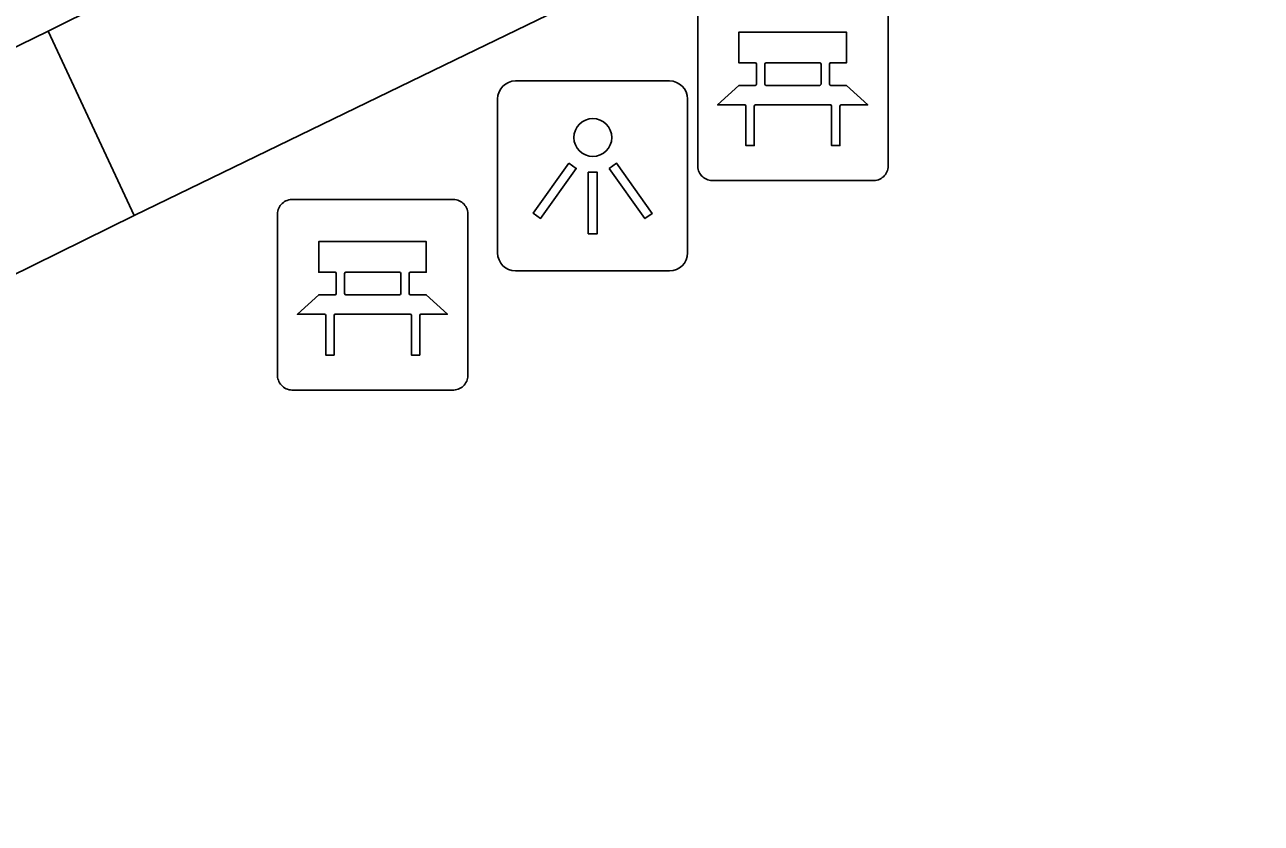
# Model space of a CAD drawing. Extents: x 160457 to 162082, y 388340 to 389736.
# Drawn here: x 160997.74 to 161004.23, y 388899.6 to 388903.78 of the extents above; entities that cross this region are included whole.
import ezdxf

# ---------------------------------------------------------------- set-up
doc = ezdxf.new("R2010")
doc.units = 0
for name, color, linetype in [('IMGEO_Bank', 7, 'Continuous'), ('IMGEO_Lichtpunt', 7, 'Continuous'), ('IMGEO_Voetpad_open', 7, 'Continuous')]:
    doc.layers.add(name, color=color, linetype=linetype)

msp = doc.modelspace()

# ---------------------------------------------------------------- linework, layer by layer
at = {"layer": 'IMGEO_Bank'}
for p, q in [((161001.2725, 388903.0409), (161001.2725, 388903.8818)), ((161001.2725, 388903.8818), (161001.2725, 388903.0409)), ((161002.2715, 388903.8911), (161002.2715, 388903.0502)), ((161002.2715, 388903.0502), (161002.2715, 388903.8911)), ((161001.5811, 388903.4724), (161001.5811, 388903.5776)), ((161001.6247, 388903.5776), (161001.6247, 388903.4724)), ((161001.913, 388903.584), (161001.631, 388903.584)), ((161001.9193, 388903.4724), (161001.9193, 388903.5776)), ((161001.9629, 388903.5776), (161001.9629, 388903.4724)), ((161001.631, 388903.466), (161001.913, 388903.466)), ((161001.9688, 388903.3637), (161001.5757, 388903.3637)), ((161002.1971, 388902.9665), (161001.3562, 388902.9665)), ((161001.3562, 388902.9665), (161002.1971, 388902.9665)), ((160999.1429, 388902.8675), (160999.9838, 388902.8675)), ((160999.9838, 388902.8675), (160999.1429, 388902.8675)), ((160999.0685, 388901.9429), (160999.0685, 388902.7838)), ((160999.0685, 388902.7838), (160999.0685, 388901.9429)), ((161000.0675, 388902.7931), (161000.0675, 388901.9522)), ((161000.0675, 388901.9522), (161000.0675, 388902.7931)), ((160999.3771, 388902.3744), (160999.3771, 388902.4796)), ((160999.4207, 388902.4796), (160999.4207, 388902.3744)), ((160999.709, 388902.486), (160999.427, 388902.486)), ((160999.7153, 388902.3744), (160999.7153, 388902.4796)), ((160999.7589, 388902.4796), (160999.7589, 388902.3744)), ((160999.427, 388902.368), (160999.709, 388902.368)), ((160999.7648, 388902.2657), (160999.3717, 388902.2657)), ((160999.9931, 388901.8685), (160999.1522, 388901.8685)), ((160999.1522, 388901.8685), (160999.9931, 388901.8685))]:
    msp.add_line(p, q, dxfattribs=at)
for points in [[(161001.5747, 388903.584), (161001.4886, 388903.584), (161001.4886, 388903.745), (161002.0525, 388903.745), (161002.0525, 388903.584), (161001.9693, 388903.584)], [(161001.5194, 388903.3637), (161001.377, 388903.3637), (161001.4886, 388903.466), (161001.5747, 388903.466)], [(161001.9693, 388903.466), (161002.0525, 388903.466), (161002.1641, 388903.3637), (161002.0251, 388903.3637)], [(161001.5694, 388903.3573), (161001.5694, 388903.1498), (161001.5258, 388903.1498), (161001.5258, 388903.3573)], [(161002.0187, 388903.3573), (161002.0187, 388903.1498), (161001.9751, 388903.1498), (161001.9751, 388903.3573)], [(160999.3707, 388902.486), (160999.2846, 388902.486), (160999.2846, 388902.647), (160999.8485, 388902.647), (160999.8485, 388902.486), (160999.7653, 388902.486)], [(160999.3154, 388902.2657), (160999.173, 388902.2657), (160999.2846, 388902.368), (160999.3707, 388902.368)], [(160999.7653, 388902.368), (160999.8485, 388902.368), (160999.9601, 388902.2657), (160999.8211, 388902.2657)], [(160999.3654, 388902.2593), (160999.3654, 388902.0518), (160999.3218, 388902.0518), (160999.3218, 388902.2593)], [(160999.8147, 388902.2593), (160999.8147, 388902.0518), (160999.7711, 388902.0518), (160999.7711, 388902.2593)]]:
    msp.add_lwpolyline(points, dxfattribs=at)
for centre, radius, start, end in [((161001.5744, 388903.5773), 0.00671, 2.89567, 87.10433), ((161001.6314, 388903.5773), 0.00671, 92.89567, 177.10433), ((161001.9126, 388903.5773), 0.00671, 2.89567, 87.10433), ((161001.9696, 388903.5773), 0.00671, 92.89567, 177.10433), ((161001.5744, 388903.4727), 0.00671, 272.89567, 357.10433), ((161001.6314, 388903.4727), 0.00671, 182.89567, 267.10433), ((161001.9126, 388903.4727), 0.00671, 272.89567, 357.10433), ((161001.9696, 388903.4727), 0.00671, 182.89567, 267.10433), ((161001.5191, 388903.357), 0.00671, 2.89567, 87.10433), ((161001.5761, 388903.357), 0.00671, 92.89567, 177.10433), ((161001.9684, 388903.357), 0.00671, 2.89567, 87.10433), ((161002.0254, 388903.357), 0.00671, 92.89567, 177.10433), ((161001.3504, 388903.0442), 0.0779, 182.4484, 274.28452), ((161001.3504, 388903.0442), 0.0779, 182.4484, 274.28452), ((161002.1938, 388903.0444), 0.0779, 272.4484, 4.28452), ((161002.1938, 388903.0444), 0.0779, 272.4484, 4.28452), ((160999.1462, 388902.7896), 0.0779, 92.4484, 184.28452), ((160999.1462, 388902.7896), 0.0779, 92.4484, 184.28452), ((160999.9896, 388902.7898), 0.0779, 2.4484, 94.28452), ((160999.9896, 388902.7898), 0.0779, 2.4484, 94.28452), ((160999.3704, 388902.4793), 0.00671, 2.89567, 87.10433), ((160999.4274, 388902.4793), 0.00671, 92.89567, 177.10433), ((160999.7086, 388902.4793), 0.00671, 2.89567, 87.10433), ((160999.7656, 388902.4793), 0.00671, 92.89567, 177.10433), ((160999.3704, 388902.3747), 0.00671, 272.89567, 357.10433), ((160999.4274, 388902.3747), 0.00671, 182.89567, 267.10433), ((160999.7086, 388902.3747), 0.00671, 272.89567, 357.10433), ((160999.7656, 388902.3747), 0.00671, 182.89567, 267.10433), ((160999.3151, 388902.259), 0.00671, 2.89567, 87.10433), ((160999.3721, 388902.259), 0.00671, 92.89567, 177.10433), ((160999.7644, 388902.259), 0.00671, 2.89567, 87.10433), ((160999.8214, 388902.259), 0.00671, 92.89567, 177.10433), ((160999.1464, 388901.9462), 0.0779, 182.4484, 274.28452), ((160999.1464, 388901.9462), 0.0779, 182.4484, 274.28452), ((160999.9898, 388901.9464), 0.0779, 272.4484, 4.28452), ((160999.9898, 388901.9464), 0.0779, 272.4484, 4.28452)]:
    msp.add_arc(centre, radius, start, end, dxfattribs=at)
at = {"layer": 'IMGEO_Lichtpunt'}
for p, q in [((161001.1246, 388903.4891), (161000.3175, 388903.4891)), ((161001.1246, 388903.4891), (161000.3175, 388903.4891)), ((161000.2228, 388903.3945), (161000.2228, 388902.5873)), ((161000.2228, 388903.3945), (161000.2228, 388902.5873)), ((161001.2193, 388902.5873), (161001.2193, 388903.3945)), ((161001.2193, 388902.5873), (161001.2193, 388903.3945)), ((161000.3175, 388902.4927), (161001.1246, 388902.4927)), ((161000.3175, 388902.4927), (161001.1246, 388902.4927))]:
    msp.add_line(p, q, dxfattribs=at)
for points in [[(161000.5972, 388903.0578), (161000.6357, 388903.0303), (161000.4484, 388902.7679), (161000.4099, 388902.7954), (161000.5972, 388903.0578)], [(161000.8086, 388903.0301), (161000.8472, 388903.0575), (161001.0339, 388902.7946), (161000.9953, 388902.7672), (161000.8086, 388903.0301)], [(161000.6987, 388903.0101), (161000.746, 388903.0101), (161000.746, 388902.6877), (161000.6987, 388902.6877), (161000.6987, 388903.0101)]]:
    msp.add_lwpolyline(points, dxfattribs=at)
msp.add_circle((161000.7224, 388903.1924), 0.0994, dxfattribs=at)
for centre, start, end in [((161000.3175, 388903.3945), 90, 180), ((161000.3175, 388903.3945), 90, 180), ((161001.1246, 388903.3945), 0, 90), ((161001.1246, 388903.3945), 0, 90), ((161000.3175, 388902.5873), 180, 270), ((161000.3175, 388902.5873), 180, 270), ((161001.1246, 388902.5873), 270, 0), ((161001.1246, 388902.5873), 270, 360)]:
    msp.add_arc(centre, 0.0946, start, end, dxfattribs=at)
at = {"layer": 'IMGEO_Voetpad_open'}
for points in [[(160997.866, 388903.75), (160999.002, 388904.317), (161000, 388904.803), (161004.349, 388906.921)], [(161004.808, 388905.955), (161003.376, 388905.234), (161000, 388903.599), (160998.317, 388902.784)], [(160991.392, 388900.594), (160997.866, 388903.75)], [(160998.317, 388902.784), (160997.866, 388903.75)], [(160998.317, 388902.784), (160991.855, 388899.597)]]:
    msp.add_lwpolyline(points, dxfattribs=at)

doc.saveas('drawing.dxf')
